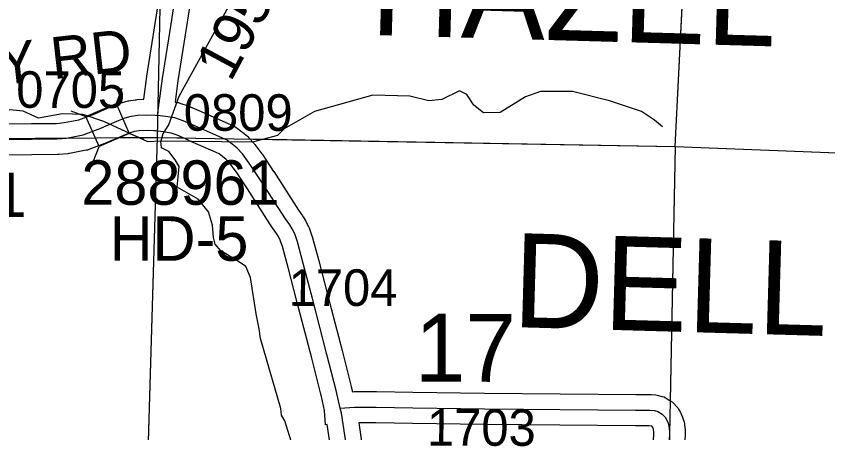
# Model space of a CAD drawing. Extents: x -132.8 to -73.3, y -60 to -26.
# Drawn here: x -120.938 to -119.387, y -40.948 to -40.152 of the extents above; entities that cross this region are included whole.
import ezdxf

# ---------------------------------------------------------------- set-up
doc = ezdxf.new("R2010")
doc.units = 0
for name, color, linetype in [('tdCoHydroRiver', 7, 'Continuous'), ('tdCoSecRdNmbr', 7, 'Continuous'), ('tdCoSecRdTxt', 7, 'Continuous'), ('tdCoSecRteBand', 7, 'Continuous'), ('tdCoSecRteCL', 7, 'Continuous'), ('tdCoSectLine', 7, 'Continuous'), ('tdCoSectLinePart', 7, 'Continuous'), ('tdCoSectNmbr', 7, 'Continuous'), ('tdCoStrucSec', 7, 'Continuous'), ('tdCoStrucSecCoName', 7, 'Continuous'), ('tdCoStrucSecFHWANum', 7, 'Continuous'), ('tdCoSurfGravel', 7, 'Continuous'), ('tdCoTwpNameTxt', 7, 'Continuous')]:
    doc.layers.add(name, color=color, linetype=linetype)

msp = doc.modelspace()

# ---------------------------------------------------------------- linework, layer by layer
at = {"layer": 'tdCoHydroRiver'}
for points in [[(-119.5151, -40.0717), (-119.5398, -40.0521), (-119.5675, -40.0246), (-119.5983, -39.9953), (-119.6528, -39.967), (-119.679, -39.9442), (-119.7081, -39.9119), (-119.7716, -39.8676), (-119.8154, -39.8522), (-119.9036, -39.8482), (-120.0734, -39.8215), (-120.1839, -39.8249), (-120.2538, -39.8403), (-120.351, -39.874), (-120.418, -39.9037), (-120.4553, -39.9405), (-120.4701, -39.9606), (-120.498, -40.0593), (-120.5232, -40.1154), (-120.6277, -40.305), (-120.6465, -40.3581), (-120.6581, -40.3767), (-120.6616, -40.3908)], [(-119.7029, -40.3632), (-119.7183, -40.3502), (-119.7431, -40.3337), (-119.8041, -40.3131), (-119.8747, -40.2955), (-119.9362, -40.2954), (-119.9649, -40.3056), (-120.0131, -40.3359), (-120.0447, -40.3366), (-120.0632, -40.3219), (-120.0768, -40.301), (-120.0909, -40.2943), (-120.1244, -40.3108), (-120.1498, -40.3132), (-120.1858, -40.3044), (-120.2568, -40.3024), (-120.3681, -40.3341), (-120.4258, -40.3673), (-120.4388, -40.3795), (-120.4865, -40.3924), (-120.6616, -40.3908)], [(-120.6616, -40.3908), (-120.6869, -40.3917), (-120.7711, -40.3532), (-120.8102, -40.3395), (-120.8496, -40.3384), (-120.8956, -40.3466), (-120.9252, -40.3332), (-120.9504, -40.3309), (-120.9823, -40.3427), (-121.0107, -40.3451), (-121.0358, -40.3365), (-121.0719, -40.3308), (-121.0927, -40.3397), (-121.1525, -40.3933), (-121.1739, -40.4243), (-121.2061, -40.4502), (-121.2349, -40.4652), (-121.2904, -40.4732), (-121.3541, -40.4951), (-121.4117, -40.5251), (-121.4539, -40.5665), (-121.501, -40.6173), (-121.565, -40.7055), (-121.5969, -40.7204)], [(-120.4004, -41.0037), (-120.4251, -40.9257), (-120.4311, -40.9145), (-120.4324, -40.9019), (-120.4714, -40.7683), (-120.474, -40.7493), (-120.4796, -40.7208), (-120.4903, -40.6511), (-120.4992, -40.6303), (-120.5132, -40.6205), (-120.5473, -40.6006), (-120.558, -40.5877), (-120.5609, -40.575), (-120.5634, -40.5513), (-120.5706, -40.5258), (-120.5904, -40.5016), (-120.6308, -40.4784), (-120.6266, -40.4391), (-120.6342, -40.4263), (-120.6464, -40.4102), (-120.6604, -40.4035), (-120.6616, -40.3908)]]:
    msp.add_lwpolyline(points, dxfattribs=at)
at = {"layer": 'tdCoSecRteBand'}
for points in [[(-120.9912, -40.3574), (-120.9092, -40.3569), (-120.8615, -40.3565), (-120.8467, -40.355), (-120.8185, -40.3496), (-120.7881, -40.338), (-120.7582, -40.3249), (-120.7576, -40.3246), (-120.7569, -40.3244), (-120.7409, -40.3182), (-120.7395, -40.3177), (-120.738, -40.3173), (-120.7261, -40.3141), (-120.7246, -40.3137), (-120.723, -40.3134), (-120.7107, -40.3114), (-120.709, -40.3112), (-120.7073, -40.3111), (-120.6943, -40.3105), (-120.6886, -40.267), (-120.6886, -40.2666), (-120.6885, -40.2661), (-120.6718, -40.1619), (-120.6654, -40.1203)], [(-120.6062, -40.1307), (-120.6125, -40.1711), (-120.6125, -40.1712), (-120.6125, -40.1713), (-120.6292, -40.2752), (-120.6344, -40.3156), (-120.6342, -40.3156), (-120.6342, -40.3158), (-120.6307, -40.3163), (-120.628, -40.3167), (-120.6254, -40.3176), (-120.6097, -40.3231), (-120.6084, -40.3235), (-120.6072, -40.324), (-120.5846, -40.3341), (-120.5376, -40.3548), (-120.5375, -40.3548), (-120.5374, -40.3549), (-120.5231, -40.3613), (-120.5202, -40.3626), (-120.5176, -40.3645), (-120.5158, -40.3658), (-120.5075, -40.3719), (-120.5067, -40.3725), (-120.5059, -40.3731), (-120.4965, -40.381), (-120.4949, -40.3824), (-120.4934, -40.384), (-120.4836, -40.3951), (-120.4827, -40.3961), (-120.482, -40.3971), (-120.4687, -40.4148), (-120.4681, -40.4155), (-120.4677, -40.4162), (-120.4462, -40.4485), (-120.4461, -40.4487), (-120.446, -40.4489), (-120.3987, -40.5226), (-120.3909, -40.5337), (-120.3904, -40.5344), (-120.39, -40.5351), (-120.3855, -40.5423), (-120.385, -40.5432), (-120.3845, -40.5441), (-120.3793, -40.554), (-120.3782, -40.5561), (-120.3774, -40.5583), (-120.3723, -40.5736), (-120.372, -40.5745), (-120.3717, -40.5755), (-120.3606, -40.6169), (-120.3606, -40.617), (-120.3606, -40.6171), (-120.343, -40.6842), (-120.3152, -40.791), (-120.3151, -40.7911), (-120.3151, -40.7912), (-120.2978, -40.86), (-120.2978, -40.8602), (-120.2977, -40.8604), (-120.2955, -40.8699), (-120.293, -40.8698), (-120.2922, -40.8697), (-120.2915, -40.8697), (-120.2505, -40.8695), (-120.2501, -40.8695), (-120.2497, -40.8695), (-120.1798, -40.871), (-120.0429, -40.8727), (-119.7539, -40.8751), (-119.7539, -40.8751), (-119.7539, -40.8751), (-119.7265, -40.8754), (-119.7254, -40.8754), (-119.7242, -40.8755), (-119.7156, -40.8762), (-119.7131, -40.8765), (-119.7106, -40.8771), (-119.704, -40.8788), (-119.6997, -40.8799), (-119.696, -40.8822), (-119.6878, -40.8871), (-119.6842, -40.8894), (-119.6813, -40.8925), (-119.6758, -40.8984), (-119.6737, -40.9008), (-119.672, -40.9036), (-119.6686, -40.9095), (-119.6677, -40.911), (-119.667, -40.9127), (-119.6645, -40.9183), (-119.6636, -40.9205), (-119.663, -40.9227), (-119.6615, -40.9284), (-119.6609, -40.9307), (-119.6607, -40.933), (-119.6597, -40.9428), (-119.6595, -40.9447), (-119.6596, -40.9465), (-119.661, -41.0089)], [(-120.3366, -40.9789), (-120.3436, -40.9328), (-120.3471, -40.933), (-120.3487, -40.9057), (-120.355, -40.879), (-120.3561, -40.8744), (-120.3733, -40.806), (-120.4011, -40.6993), (-120.4186, -40.6323), (-120.4294, -40.5919), (-120.4335, -40.5798), (-120.4371, -40.573), (-120.4405, -40.5675), (-120.4482, -40.5566), (-120.4485, -40.5561), (-120.4489, -40.5555), (-120.4963, -40.4815), (-120.5172, -40.4501), (-120.5292, -40.4341), (-120.5368, -40.4255), (-120.5438, -40.4197), (-120.5505, -40.4147), (-120.5618, -40.4097), (-120.6088, -40.389), (-120.6089, -40.389), (-120.6089, -40.3889), (-120.6304, -40.3794), (-120.6424, -40.3753), (-120.6574, -40.373), (-120.6719, -40.371), (-120.6755, -40.3705), (-120.6883, -40.3703), (-120.703, -40.371), (-120.712, -40.3724), (-120.7208, -40.3748), (-120.7348, -40.3802), (-120.7648, -40.3932), (-120.7654, -40.3935), (-120.766, -40.3938), (-120.7996, -40.4066), (-120.802, -40.4075), (-120.8046, -40.408), (-120.8367, -40.4142), (-120.838, -40.4144), (-120.8394, -40.4146), (-120.8569, -40.4163), (-120.8582, -40.4164), (-120.8596, -40.4164), (-120.9086, -40.4169), (-120.9087, -40.4169), (-120.9088, -40.4169), (-120.9907, -40.4174)], [(-119.721, -41.0075), (-119.7196, -40.947), (-119.7202, -40.9413), (-119.7205, -40.9401), (-119.7213, -40.9382), (-119.7222, -40.9366), (-119.7226, -40.9362), (-119.7233, -40.9358), (-119.7282, -40.9354), (-119.7544, -40.9351), (-120.0434, -40.9327), (-120.0435, -40.9327), (-120.0436, -40.9327), (-120.1807, -40.9309), (-120.1808, -40.9309), (-120.1809, -40.9309), (-120.2506, -40.9295), (-120.2834, -40.9297), (-120.2773, -40.9698)]]:
    msp.add_lwpolyline(points, dxfattribs=at)
at = {"layer": 'tdCoSecRteCL'}
for points in [[(-120.668, -40.3413), (-120.6589, -40.2709), (-120.6421, -40.1666), (-120.6357, -40.1249)], [(-120.9911, -40.3874), (-120.9089, -40.3869), (-120.8599, -40.3864), (-120.8423, -40.3847), (-120.8103, -40.3786), (-120.7768, -40.3657), (-120.7462, -40.3524), (-120.7301, -40.3462), (-120.7183, -40.343), (-120.706, -40.3411), (-120.6887, -40.3403), (-120.6729, -40.3406), (-120.668, -40.3413)], [(-120.3189, -40.9013), (-120.3269, -40.8673), (-120.3442, -40.7985), (-120.3721, -40.6917), (-120.3896, -40.6247), (-120.4007, -40.5832), (-120.4059, -40.5679), (-120.411, -40.5581), (-120.4155, -40.5509), (-120.4236, -40.5393), (-120.4712, -40.4651), (-120.4927, -40.4328), (-120.506, -40.4151), (-120.5158, -40.404), (-120.5252, -40.3961), (-120.5335, -40.39), (-120.5353, -40.3887), (-120.5496, -40.3823), (-120.5967, -40.3615), (-120.6194, -40.3514), (-120.6352, -40.346), (-120.6532, -40.3433), (-120.668, -40.3413)], [(-120.3189, -40.9013), (-120.2913, -40.8997), (-120.2503, -40.8995), (-120.1803, -40.901), (-120.0432, -40.9027), (-119.7542, -40.9051), (-119.7268, -40.9054), (-119.7182, -40.9061), (-119.7115, -40.9079), (-119.7034, -40.9128), (-119.6979, -40.9187), (-119.6945, -40.9246), (-119.692, -40.9303), (-119.6905, -40.936), (-119.6896, -40.9458), (-119.691, -41.0082)], [(-120.1268, -41.4097), (-120.1309, -41.4032), (-120.1457, -41.3753), (-120.162, -41.342), (-120.1861, -41.3009), (-120.2419, -41.2042), (-120.2633, -41.1647), (-120.2774, -41.1354), (-120.2826, -41.1208), (-120.2865, -41.1046), (-120.2909, -41.0774), (-120.307, -40.9744), (-120.3166, -40.9112), (-120.3189, -40.9013)]]:
    msp.add_lwpolyline(points, dxfattribs=at)
at = {"layer": 'tdCoSectLine'}
for points in [[(-120.6685, -40.3833), (-120.648, -39.3919)], [(-119.6787, -40.4007), (-119.6295, -39.4186)], [(-121.6038, -40.3885), (-120.6685, -40.3833)], [(-120.6973, -41.3747), (-120.6685, -40.3833)], [(-120.6685, -40.3833), (-119.6787, -40.4007)], [(-119.6787, -40.4007), (-119.6981, -41.4048)], [(-119.6787, -40.4007), (-118.6674, -40.4402)]]:
    msp.add_lwpolyline(points, dxfattribs=at)
at = {"layer": 'tdCoSectLinePart'}
for points in [[(-119.6787, -40.4007), (-119.6431, -39.6906)], [(-120.6685, -40.3833), (-120.6682, -40.3716)], [(-120.7434, -40.3837), (-120.6685, -40.3833)], [(-120.6967, -41.3525), (-120.6685, -40.3833)], [(-120.6685, -40.3833), (-120.62, -40.3841)], [(-120.4918, -40.3864), (-119.6787, -40.4007)], [(-119.6787, -40.4007), (-119.6881, -40.8873)], [(-119.6787, -40.4007), (-118.9448, -40.4294)]]:
    msp.add_lwpolyline(points, dxfattribs=at)
at = {"layer": 'tdCoStrucSec'}
for points in [[(-120.7362, -40.2897), (-120.7476, -40.3188), (-120.7227, -40.3761)], [(-120.8341, -40.3323), (-120.805, -40.3437), (-120.7476, -40.3188)], [(-120.7915, -40.4302), (-120.78, -40.4011), (-120.805, -40.3437)], [(-120.6942, -40.3873), (-120.7227, -40.3761), (-120.78, -40.4011)]]:
    msp.add_lwpolyline(points, dxfattribs=at)
at = {"layer": 'tdCoSurfGravel'}
for points in [[(-120.668, -40.3413), (-120.6589, -40.2709), (-120.6421, -40.1666), (-120.6357, -40.1249)], [(-120.9911, -40.3874), (-120.9089, -40.3869), (-120.8599, -40.3864), (-120.8423, -40.3847), (-120.8103, -40.3786), (-120.7768, -40.3657), (-120.7462, -40.3524), (-120.7301, -40.3462), (-120.7183, -40.343), (-120.706, -40.3411), (-120.6887, -40.3403), (-120.6729, -40.3406), (-120.668, -40.3413)], [(-120.5335, -40.39), (-120.5353, -40.3887), (-120.5496, -40.3823), (-120.5967, -40.3615), (-120.6194, -40.3514), (-120.6352, -40.346), (-120.6532, -40.3433), (-120.668, -40.3413)], [(-120.307, -40.9744), (-120.3166, -40.9112), (-120.3189, -40.9013), (-120.3269, -40.8673), (-120.3442, -40.7985), (-120.3721, -40.6917), (-120.3896, -40.6247), (-120.4007, -40.5832), (-120.4059, -40.5679), (-120.411, -40.5581), (-120.4155, -40.5509), (-120.4236, -40.5393), (-120.4712, -40.4651), (-120.4927, -40.4328), (-120.506, -40.4151), (-120.5158, -40.404), (-120.5252, -40.3961), (-120.5335, -40.39)], [(-120.3189, -40.9013), (-120.2913, -40.8997), (-120.2503, -40.8995), (-120.1803, -40.901), (-120.0432, -40.9027), (-119.7542, -40.9051), (-119.7268, -40.9054), (-119.7182, -40.9061), (-119.7115, -40.9079), (-119.7034, -40.9128), (-119.6979, -40.9187), (-119.6945, -40.9246), (-119.692, -40.9303), (-119.6905, -40.936), (-119.6896, -40.9458), (-119.691, -41.0082)]]:
    msp.add_lwpolyline(points, dxfattribs=at)

# ---------------------------------------------------------------- texts
at = {"layer": 'tdCoSecRdNmbr'}
for s, rotation, p in [('0705', 359.9095, (-120.9384, -40.3268)), ('0809', 359.9096, (-120.6181, -40.3706)), ('1704', 359.9098, (-120.4178, -40.7056)), ('1703', 359.9103, (-120.1533, -40.9732))]:
    msp.add_text(s, height=0.07, rotation=rotation, dxfattribs=at).set_placement(p)
at = {"layer": 'tdCoSecRdTxt'}
for s, rotation, p in [('195TH ST', 61.7608, (-120.5285, -40.2791)), ('MAHOGANY RD', 6.4736, (-121.5172, -40.3459))]:
    msp.add_text(s, height=0.08, rotation=rotation, dxfattribs=at).set_placement(p)
at = {"layer": 'tdCoSectNmbr'}
msp.add_text('17', height=0.13, rotation=359.91, dxfattribs=at).set_placement((-120.1763, -40.8508))
at = {"layer": 'tdCoStrucSecCoName'}
msp.add_text('HD-5', height=0.085, dxfattribs=at).set_placement((-120.7597, -40.6194))
at = {"layer": 'tdCoStrucSecFHWANum'}
for s, p in [('288961', (-120.814, -40.5123)), ('289031', (-121.2977, -40.5357))]:
    msp.add_text(s, height=0.085, dxfattribs=at).set_placement(p)
at = {"layer": 'tdCoTwpNameTxt'}
for s, p in [('HAZEL', (-120.2625, -40.1873)), ('DELL', (-119.991, -40.7462))]:
    msp.add_text(s, height=0.18, rotation=358.368, dxfattribs=at).set_placement(p)

doc.saveas('drawing.dxf')
